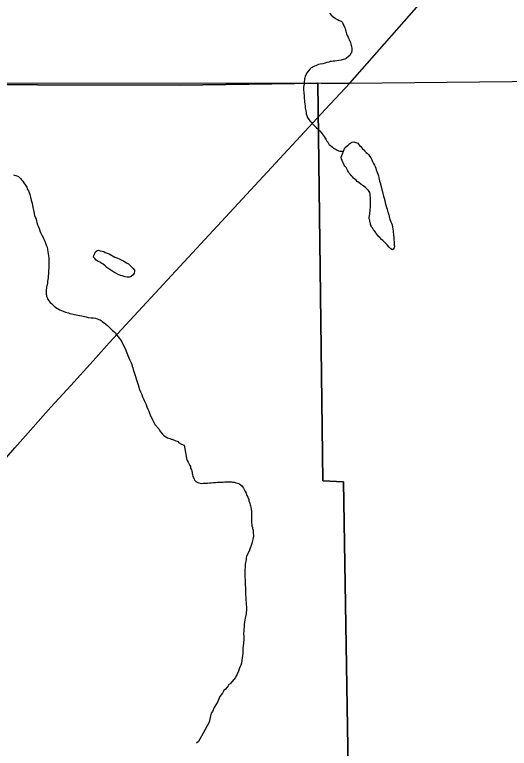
# Model space of a CAD drawing. Extents: x 2010165 to 2382125, y 1060529 to 1407316.
# Drawn here: x 2172843 to 2177387, y 1235156 to 1241894 of the extents above; entities that cross this region are included whole.
import ezdxf

# ---------------------------------------------------------------- set-up
doc = ezdxf.new("R2010")
doc.units = 0
for name, color, linetype in [('GM_X_City_Street', 7, 'Continuous'), ('GM_X_Corporation', 7, 'Continuous'), ('GM_X_Minor_Lake', 7, 'Continuous'), ('GM_X_Minor_River', 7, 'Continuous'), ('GM_X_US_Route', 7, 'Continuous')]:
    doc.layers.add(name, color=color, linetype=linetype)

msp = doc.modelspace()

# ---------------------------------------------------------------- linework, layer by layer
at = {"layer": 'GM_X_City_Street'}
for points in [[(2169151.4, 1241272.6), (2169151.4, 1241272.6), (2172201.2, 1241270), (2172449.7, 1241268.8), (2175658, 1241264.4), (2175659.2, 1241264.4)], [(2175921.6, 1241265.4), (2178603.4, 1241292.8)], [(2175659.2, 1241264.4), (2175921.6, 1241265.4)]]:
    msp.add_lwpolyline(points, dxfattribs=at)
at = {"layer": 'GM_X_Corporation'}
for points in [[(2175204.3, 1228871.8), (2175184.5, 1233855), (2175923.3, 1233852.8), (2175863.8, 1237604.8), (2175673.6, 1237612.8), (2175627.3, 1241264.7), (2174359.5, 1241245.4), (2169123.5, 1241259.9), (2169107.4, 1239065.3), (2169125.1, 1238834), (2169099.8, 1238706), (2169079.4, 1238622.5), (2169042.2, 1238491.6), (2168933.1, 1238151.7), (2168891.3, 1237944.6), (2168876.1, 1237804), (2168871.3, 1237597), (2168837.3, 1237599.9), (2164902.9, 1237581.6)], [(2164902.9, 1237581.6), (2168837.3, 1237599.9), (2168871.3, 1237597), (2168876.1, 1237804), (2168891.3, 1237944.6), (2168933.1, 1238151.7), (2169042.2, 1238491.6), (2169079.4, 1238622.5), (2169099.8, 1238706), (2169125.1, 1238834), (2169107.4, 1239065.3), (2169123.5, 1241259.9), (2174359.5, 1241245.4), (2175627.3, 1241264.7), (2175673.6, 1237612.8), (2175863.8, 1237604.8), (2175923.3, 1233852.8), (2175184.5, 1233855), (2175204.3, 1228871.8)]]:
    msp.add_lwpolyline(points, dxfattribs=at)
at = {"layer": 'GM_X_Minor_Lake'}
for points in [[(2176110.3, 1240138.5), (2176110.2, 1240148.5), (2176110, 1240158.6), (2176111.9, 1240170.6), (2176111.7, 1240182.7), (2176111.6, 1240192.7), (2176111.4, 1240206.7), (2176111.2, 1240218.8), (2176109.1, 1240228.8), (2176106.8, 1240246.8), (2176104.6, 1240260.8), (2176094.3, 1240278.8), (2176082.1, 1240292.7), (2176065.9, 1240306.5), (2176053.8, 1240314.4), (2176037.6, 1240326.2), (2176023.4, 1240336.1), (2176005.1, 1240353.9), (2175989, 1240361.8), (2175978.8, 1240373.7), (2175966.6, 1240383.6), (2175954.4, 1240393.5), (2175946.3, 1240403.4), (2175938.1, 1240415.3), (2175925.9, 1240429.2), (2175915.7, 1240439.1), (2175909.6, 1240449.1), (2175903.4, 1240461.1), (2175897.3, 1240471), (2175887, 1240489), (2175876.8, 1240502.9), (2175868.6, 1240512.8), (2175862.4, 1240526.8), (2175856.2, 1240538.8), (2175843.8, 1240568.7), (2175841.6, 1240584.7), (2175874.8, 1240671.7)], [(2175874.8, 1240671.7), (2175900.2, 1240691.8), (2175910.2, 1240697.9), (2175922, 1240710.1), (2175939.9, 1240722.4), (2175957.9, 1240726.6), (2175978, 1240720.8), (2175994.2, 1240713), (2176002.3, 1240703.1), (2176010.5, 1240693.1), (2176022.6, 1240683.2), (2176030.8, 1240671.3), (2176039, 1240661.3), (2176049.1, 1240651.4), (2176059.3, 1240639.5), (2176071.5, 1240629.6), (2176083.6, 1240619.8), (2176091.8, 1240609.8), (2176100, 1240599.9), (2176106.1, 1240589.9), (2176114.3, 1240578), (2176122.6, 1240560), (2176130.8, 1240544.1), (2176139, 1240528.1), (2176147.3, 1240512.2), (2176153.5, 1240498.2), (2176159.7, 1240484.2), (2176163.9, 1240468.2), (2176170.1, 1240452.2), (2176176.4, 1240438.3), (2176180.6, 1240424.3), (2176184.7, 1240412.3), (2176189, 1240396.3), (2176191.2, 1240382.3), (2176195.4, 1240366.3), (2176199.6, 1240348.3), (2176218.6, 1240280.3), (2176225, 1240252.3), (2176231.4, 1240228.3), (2176235.6, 1240208.2), (2176241.9, 1240188.3), (2176246.2, 1240166.2), (2176252.6, 1240144.2), (2176256.8, 1240124.2), (2176263.1, 1240106.2), (2176267.3, 1240090.2), (2176273.5, 1240076.3), (2176277.7, 1240062.3), (2176281.9, 1240048.3), (2176284.1, 1240038.3), (2176286.2, 1240028.3), (2176290.4, 1240016.3), (2176292.5, 1240006.3), (2176298.8, 1239990.3), (2176304.9, 1239978.3), (2176309.2, 1239964.3), (2176313.5, 1239942.3), (2176318, 1239906.2), (2176322.5, 1239870.2), (2176324.8, 1239848.1), (2176325, 1239834.1), (2176327.1, 1239822.1), (2176327.3, 1239812.1), (2176329.4, 1239802.1), (2176329.6, 1239790), (2176329.7, 1239778), (2176331.9, 1239768), (2176324.2, 1239743.8), (2176312.3, 1239733.6), (2176298.1, 1239743.5), (2176283.9, 1239757.4), (2176265.6, 1239779.2), (2176253.4, 1239791.1), (2176239.2, 1239803), (2176224.9, 1239818.8), (2176212.8, 1239828.7), (2176196.5, 1239846.6), (2176186.3, 1239856.5), (2176178.2, 1239866.4), (2176163.9, 1239884.3), (2176155.7, 1239896.3), (2176145.5, 1239910.2), (2176135.3, 1239922.1), (2176129.1, 1239936.1), (2176118.9, 1239948), (2176116.8, 1239958), (2176112.6, 1239968), (2176110.5, 1239980), (2176106.3, 1239992), (2176104.1, 1240006), (2176099.9, 1240018), (2176099.8, 1240030), (2176103.5, 1240046.1), (2176106.9, 1240092.3), (2176108.7, 1240108.4), (2176110.6, 1240118.4), (2176110.4, 1240128.5), (2176110.3, 1240138.5)]]:
    msp.add_lwpolyline(points, dxfattribs=at)
at = {"layer": 'GM_X_Minor_River'}
for points in [[(2175735.2, 1241907.8), (2175757.6, 1241883.9), (2175773.8, 1241872.1), (2175785.9, 1241862.2), (2175796.1, 1241854.3), (2175808.2, 1241848.4), (2175824.3, 1241840.6), (2175840.5, 1241832.8), (2175852.7, 1241820.9), (2175860.9, 1241804.9), (2175865, 1241794.9), (2175873.3, 1241779), (2175877.5, 1241767)], [(2175877.5, 1241767), (2175881.7, 1241753), (2175885.8, 1241741), (2175888, 1241731), (2175892.2, 1241717), (2175898.4, 1241703.1), (2175906.6, 1241687.1), (2175908.8, 1241677.1), (2175914.9, 1241665.1), (2175921.2, 1241649.2), (2175927.3, 1241639.2), (2175931.5, 1241627.2), (2175937.9, 1241599.2), (2175940.1, 1241587.2), (2175940.3, 1241567.1), (2175936.6, 1241545), (2175928.8, 1241532.9), (2175921, 1241518.7), (2175909.1, 1241508.6), (2175889.2, 1241492.3), (2175875.3, 1241486.1), (2175859.3, 1241481.9), (2175843.3, 1241477.6), (2175821.3, 1241473.4), (2175803.4, 1241469.1), (2175783.3, 1241466.9), (2175769.3, 1241466.7), (2175753.3, 1241464.5), (2175741.3, 1241462.4), (2175727.3, 1241458.2), (2175709.3, 1241456), (2175693.4, 1241449.8), (2175673.4, 1241443.5), (2175649.4, 1241439.2), (2175633.4, 1241435), (2175621.5, 1241430.8), (2175609.5, 1241424.7), (2175597.5, 1241420.5), (2175585.6, 1241414.3), (2175575.6, 1241410.2), (2175565.7, 1241406.1), (2175555.8, 1241397.9), (2175538, 1241375.6), (2175528.2, 1241361.5), (2175518.4, 1241341.3), (2175512.6, 1241327.2), (2175508.8, 1241315.1), (2175504.9, 1241305), (2175505, 1241295), (2175503.3, 1241278.9), (2175501.5, 1241258.8), (2175497.7, 1241242.7), (2175495.9, 1241228.6), (2175496.1, 1241212.6), (2175496.3, 1241198.6), (2175498.5, 1241184.5), (2175503.2, 1241138.4), (2175503.4, 1241124.4), (2175505.6, 1241106.4), (2175505.9, 1241088.3), (2175508.1, 1241074.3), (2175510.3, 1241056.3), (2175510.6, 1241036.2), (2175514.8, 1241022.2), (2175516.9, 1241012.2), (2175519.2, 1240996.2), (2175521.4, 1240982.2), (2175525.6, 1240968.2), (2175531.8, 1240950.2), (2175538, 1240940.2), (2175544.1, 1240930.3), (2175554.3, 1240920.3), (2175566.5, 1240906.4), (2175576.7, 1240894.5), (2175586.9, 1240882.6), (2175601.1, 1240868.7), (2175615.3, 1240854.9), (2175629.5, 1240843), (2175645.8, 1240827.1), (2175658, 1240813.2), (2175668.2, 1240799.3), (2175676.4, 1240787.4), (2175686.6, 1240773.5), (2175694.8, 1240759.5), (2175705, 1240745.6), (2175711.2, 1240733.6), (2175721.4, 1240719.7), (2175725.6, 1240709.7), (2175731.7, 1240699.8), (2175741.8, 1240693.9), (2175762.1, 1240676.1), (2175772.2, 1240668.1), (2175782.4, 1240662.3), (2175794.5, 1240656.4), (2175804.6, 1240650.5), (2175816.7, 1240644.6), (2175830.8, 1240640.8), (2175862.7, 1240640.1)], [(2172832.7, 1240423.1), (2172862.9, 1240413.6), (2172879.1, 1240407.9), (2172895.5, 1240390.2), (2172905.7, 1240378.3), (2172918, 1240364.5), (2172928.4, 1240348.7), (2172942.8, 1240326.9), (2172953.2, 1240309), (2172961.6, 1240289.1), (2172969.9, 1240275.2), (2172976.2, 1240259.3), (2172982.5, 1240241.3), (2172989, 1240217.4), (2172995.5, 1240191.4), (2173002.1, 1240161.4), (2173010.8, 1240123.5), (2173019.5, 1240087.5), (2173026.3, 1240045.5), (2173036.7, 1240023.6), (2173043.1, 1240003.7), (2173047.5, 1239983.7), (2173053.9, 1239963.8), (2173060.2, 1239945.8), (2173066.6, 1239929.9), (2173074.9, 1239910), (2173081.3, 1239892), (2173089.6, 1239876.1), (2173095.9, 1239864.2), (2173102.1, 1239852.3), (2173108.4, 1239838.4), (2173114.6, 1239826.5), (2173118.9, 1239812.5), (2173127.3, 1239794.6), (2173133.6, 1239776.6), (2173140, 1239758.7), (2173144.3, 1239740.7), (2173148.8, 1239716.7), (2173151.1, 1239696.7), (2173153.5, 1239678.7), (2173155.8, 1239660.7), (2173156.3, 1239634.6), (2173156.8, 1239608.5), (2173157.2, 1239584.4), (2173155.6, 1239562.3), (2173153.9, 1239546.2), (2173154.2, 1239530.2), (2173151.2, 1239478), (2173147.5, 1239461.8), (2173145.7, 1239447.8), (2173144, 1239431.7), (2173140.4, 1239409.5), (2173136.6, 1239397.4), (2173134.9, 1239381.3), (2173133.2, 1239365.2), (2173131.5, 1239349.2), (2173131.7, 1239337.1), (2173131.9, 1239327.1), (2173134.1, 1239317.1), (2173136.3, 1239307.1), (2173140.5, 1239295.1), (2173144.7, 1239283.2), (2173155.1, 1239265.3), (2173169.4, 1239251.5), (2173181.7, 1239239.7), (2173191.9, 1239227.9), (2173204.2, 1239216.1), (2173216.4, 1239206.3), (2173230.6, 1239198.5), (2173242.8, 1239190.7)], [(2173690.8, 1239571.7), (2173690.8, 1239571.7), (2173672.7, 1239585.8), (2173656.6, 1239601.8), (2173642.5, 1239607.8), (2173626.4, 1239621.9), (2173610.4, 1239627.9), (2173592.3, 1239639.9), (2173578.2, 1239654), (2173568.1, 1239668), (2173570.1, 1239682.1), (2173578.1, 1239700.2), (2173584.2, 1239714.3), (2173600.2, 1239728.3), (2173614.3, 1239730.4), (2173628.3, 1239726.3), (2173646.4, 1239722.4), (2173660.5, 1239718.3), (2173674.6, 1239710.3), (2173692.7, 1239704.3), (2173710.8, 1239696.3), (2173763, 1239666.2)], [(2173763, 1239666.2), (2173781.1, 1239660.2), (2173809.3, 1239648.2), (2173827.3, 1239638.1), (2173841.4, 1239632.1), (2173855.5, 1239624.1), (2173869.6, 1239614.1), (2173887.7, 1239604), (2173901.7, 1239594), (2173919.8, 1239575.9), (2173931.9, 1239561.9), (2173942, 1239547.8), (2173944, 1239533.8), (2173940, 1239519.7), (2173929.9, 1239505.6), (2173911.9, 1239489.5), (2173893.8, 1239483.5), (2173875.7, 1239483.5), (2173857.6, 1239487.5), (2173829.5, 1239495.5), (2173813.4, 1239499.5), (2173793.3, 1239507.5), (2173771.2, 1239519.6), (2173755.1, 1239527.6), (2173689.4, 1239572.8)], [(2173242.8, 1239190.7), (2173257, 1239183), (2173273.1, 1239177.3), (2173289.3, 1239169.6), (2173309.5, 1239161.9), (2173335.8, 1239154.4), (2173349.9, 1239150.6), (2173366, 1239146.9), (2173380.1, 1239143.2), (2173392.2, 1239141.4), (2173406.3, 1239137.7), (2173422.4, 1239134), (2173440.6, 1239130.3), (2173460.7, 1239126.7), (2173482.9, 1239121.1), (2173501, 1239117.4), (2173519.1, 1239113.7), (2173545.3, 1239110.2), (2173567.4, 1239108.6), (2173585.5, 1239105), (2173601.7, 1239099.3), (2173615.8, 1239095.5), (2173627.9, 1239089.7), (2173638.1, 1239083.9), (2173650.3, 1239074.1), (2173664.5, 1239064.3), (2173678.8, 1239052.6), (2173695.1, 1239038.8), (2173742.1, 1238993.6), (2173754.3, 1238983.8), (2173764.6, 1238971.9), (2173774.9, 1238958.1), (2173785.1, 1238946.2), (2173793.4, 1238934.4), (2173805.7, 1238920.6), (2173815.9, 1238906.7), (2173826.3, 1238888.8), (2173838.9, 1238861), (2173857.5, 1238829.2), (2173872.3, 1238789.4), (2173889.1, 1238749.6), (2173901.7, 1238719.7), (2173912.2, 1238695.8), (2173918.5, 1238679.9), (2173920.7, 1238665.9), (2173927.1, 1238649.9), (2173931.4, 1238634), (2173937.7, 1238616), (2173944.1, 1238598.1), (2173952.6, 1238572.2), (2173959, 1238550.2), (2173963.4, 1238530.2), (2173969.7, 1238512.3), (2173976.1, 1238494.3), (2173982.5, 1238472.4), (2173990.9, 1238452.5), (2173999.4, 1238428.6), (2174009.9, 1238404.7), (2174018.3, 1238382.8), (2174026.6, 1238366.9), (2174032.9, 1238350.9), (2174041.3, 1238333.1), (2174049.7, 1238313.1), (2174058.1, 1238293.2), (2174066.5, 1238271.3), (2174074.9, 1238251.4), (2174081.3, 1238233.5), (2174091.7, 1238209.6), (2174102.2, 1238187.7), (2174112.6, 1238167.8), (2174118.8, 1238153.9), (2174133.4, 1238126.1), (2174166.2, 1238088.6), (2174176.5, 1238072.7), (2174182.7, 1238062.8), (2174199.2, 1238041.1), (2174209.4, 1238033.2), (2174221.6, 1238023.4), (2174231.8, 1238015.6), (2174246, 1238007.8), (2174258.1, 1238004.1), (2174268.1, 1238002.2), (2174280.3, 1237996.5), (2174290.4, 1237994.6), (2174300.5, 1237988.8), (2174310.6, 1237985), (2174322.7, 1237981.2), (2174334.8, 1237977.4), (2174344.9, 1237973.6), (2174349.1, 1237963.6), (2174375.5, 1237948.1), (2174398.6, 1237941)], [(2174398.6, 1237941), (2174417.8, 1237838.6), (2174422.1, 1237818.6), (2174428.4, 1237800.6), (2174436.6, 1237782.6), (2174444.9, 1237764.7), (2174453.1, 1237752.7), (2174457.2, 1237742.7), (2174459.4, 1237728.7), (2174465.6, 1237714.8), (2174469.8, 1237700.8), (2174472, 1237690.8), (2174474.1, 1237680.7), (2174476.2, 1237670.7), (2174480.5, 1237652.7), (2174484.6, 1237642.7), (2174488.8, 1237632.8), (2174497, 1237616.8), (2174507.2, 1237606.9), (2174525.4, 1237597.1), (2174535.4, 1237593.2), (2174547.5, 1237591.3), (2174557.5, 1237589.4), (2174575.6, 1237589.7), (2174591.6, 1237589.9), (2174601.6, 1237592), (2174613.6, 1237592.1), (2174631.7, 1237594.4), (2174647.7, 1237594.6), (2174667.7, 1237596.8), (2174687.7, 1237597.1), (2174705.8, 1237599.3), (2174721.8, 1237599.5), (2174735.8, 1237599.6), (2174747.9, 1237599.8), (2174757.9, 1237599.9), (2174771.9, 1237602.1), (2174785.9, 1237602.2), (2174822, 1237602.7), (2174834, 1237602.8), (2174844.1, 1237600.9), (2174862.1, 1237599.2), (2174874.2, 1237595.3), (2174888.3, 1237591.4), (2174902.4, 1237587.6), (2174912.5, 1237581.7), (2174928.7, 1237567.9), (2174936.9, 1237555.9), (2174945.1, 1237544), (2174953.3, 1237528), (2174961.5, 1237514.1), (2174967.8, 1237498.1), (2174976, 1237478.1), (2174984.3, 1237462.2), (2174988.5, 1237450.2), (2174992.6, 1237440.2), (2174994.8, 1237430.2), (2174999, 1237414.2), (2175003.1, 1237404.2), (2175007.3, 1237392.2), (2175009.4, 1237382.2), (2175013.6, 1237370.2), (2175015.9, 1237352.2), (2175018.2, 1237330.2), (2175018.5, 1237304.1), (2175018.8, 1237282), (2175019.1, 1237259.9), (2175019.4, 1237241.9), (2175019.6, 1237225.8), (2175019.8, 1237211.8), (2175022, 1237197.8), (2175026.2, 1237183.8), (2175028.3, 1237173.8), (2175032.5, 1237159.8), (2175034.8, 1237137.7), (2175035.3, 1237105.6), (2175022.2, 1237037.3), (2175001, 1236974.8), (2174971.7, 1236916.2), (2174969.9, 1236904.2), (2174968.1, 1236890.1), (2174966.3, 1236874.1), (2174962.5, 1236862), (2174960.6, 1236847.9), (2174958.8, 1236833.8), (2174959.1, 1236815.8), (2174957.3, 1236797.7), (2174957.5, 1236783.6), (2174957.8, 1236765.6), (2174958.1, 1236743.5), (2174958.3, 1236725.5), (2174960.6, 1236705.4), (2174961, 1236679.4), (2174961.3, 1236651.3), (2174961.6, 1236635.2), (2174961.7, 1236625.2), (2174961.9, 1236613.1), (2174962.1, 1236595.1), (2174962.4, 1236575), (2174962.6, 1236559), (2174964.8, 1236547)], [(2174964.8, 1236547), (2174965, 1236532.9), (2174967.2, 1236516.9), (2174969.5, 1236492.8), (2174972.3, 1236436.7), (2174968.9, 1236390.5), (2174961.5, 1236350.3), (2174957.7, 1236334.2), (2174953.9, 1236314.1), (2174952.2, 1236294), (2174950.5, 1236271.9), (2174946.8, 1236247.8), (2174947.1, 1236227.7), (2174945.2, 1236217.7), (2174945.4, 1236205.6), (2174947.6, 1236189.6), (2174947.8, 1236175.6), (2174948, 1236159.5), (2174944.6, 1236119.3), (2174940.9, 1236097.2), (2174939.1, 1236077.1), (2174939.4, 1236057.1), (2174937.8, 1236026.9), (2174932.4, 1235986.8), (2174930.7, 1235964.7), (2174927, 1235938.5), (2174919.2, 1235920.4), (2174911.5, 1235902.2), (2174905.7, 1235886.1), (2174898, 1235863.9), (2174886.3, 1235835.7), (2174878.5, 1235821.6), (2174872.7, 1235805.4), (2174856.9, 1235787.2), (2174837.2, 1235764.9), (2174821.4, 1235748.6), (2174809.5, 1235740.5), (2174803.6, 1235730.4), (2174793.7, 1235716.2), (2174778, 1235697.9), (2174764.1, 1235685.7), (2174750.4, 1235661.5), (2174726.7, 1235631.1), (2174707.4, 1235578.7), (2174676, 1235530.2), (2174658.5, 1235493.8), (2174648.7, 1235477.7), (2174641, 1235455.5), (2174629.7, 1235397.2), (2174573, 1235294.2), (2174529.9, 1235219.4), (2174512.1, 1235203.1), (2174512.1, 1235203.1)]]:
    msp.add_lwpolyline(points, dxfattribs=at)
at = {"layer": 'GM_X_US_Route'}
for points in [[(2175878.4, 1241218.8), (2175921.6, 1241265.4), (2178601.2, 1244306.8)], [(2175699, 1241025.3), (2175878.4, 1241218.8)], [(2172844.4, 1237914.1), (2172941.5, 1238024.3), (2173175.1, 1238287.7), (2173358.8, 1238488.8), (2173562.4, 1238716.1), (2173710.2, 1238881), (2175699, 1241025.3)], [(2171685, 1236614.2), (2171729.6, 1236663), (2171895.3, 1236846), (2172107, 1237085.3), (2172310.6, 1237314.5), (2172558.2, 1237592), (2172767.8, 1237827.2), (2172844.4, 1237914.1)]]:
    msp.add_lwpolyline(points, dxfattribs=at)

doc.saveas('drawing.dxf')
